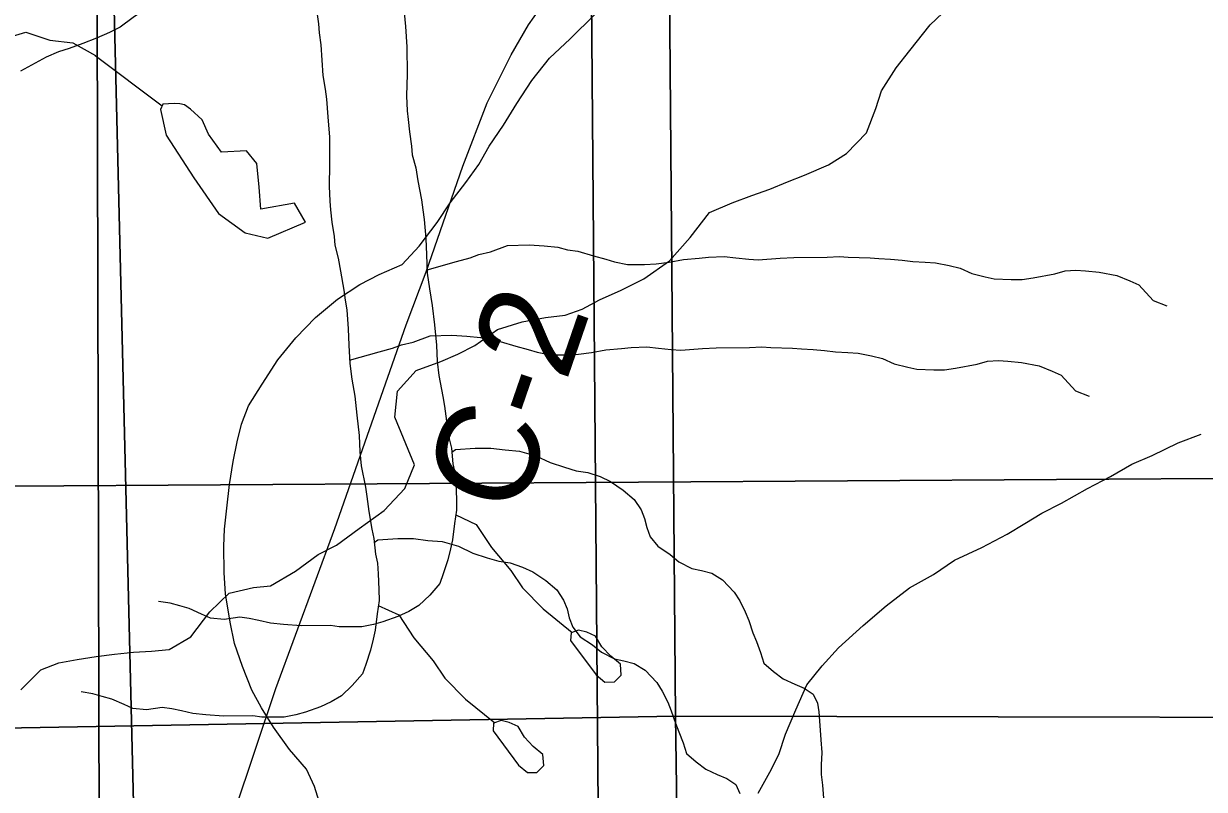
# Model space of a CAD drawing. Extents: x -21.1 to 50.3, y 0 to 22.1.
# Drawn here: x 6.48 to 7.139, y 16.957 to 17.385 of the extents above; entities that cross this region are included whole.
import ezdxf

# ---------------------------------------------------------------- set-up
doc = ezdxf.new("R2010")
doc.units = 0
for name, color, linetype in [('GM_X_County_Road', 7, 'Continuous'), ('GM_X_County_Road_Text', 7, 'Continuous'), ('GM_X_Minor_Lake', 7, 'Continuous'), ('GM_X_Minor_River', 7, 'Continuous'), ('GM_X_Section', 7, 'Continuous'), ('GM_X_State_Route', 7, 'Continuous'), ('SH_Cut_Line', 7, 'Continuous')]:
    doc.layers.add(name, color=color, linetype=linetype)

msp = doc.modelspace()

# ---------------------------------------------------------------- linework, layer by layer
at = {"layer": 'GM_X_County_Road'}
msp.add_lwpolyline([(6.59765, 16.94407), (6.62083, 17.01292), (6.65371, 17.10253), (6.67303, 17.15782), (6.69358, 17.21639), (6.70468, 17.24599), (6.72523, 17.30497), (6.7388, 17.34053), (6.75215, 17.36725), (6.76186, 17.38402), (6.77456, 17.40219), (6.79449, 17.43096), (6.80312, 17.44411), (6.81093, 17.45829), (6.8208, 17.48131), (6.82573, 17.49549), (6.83498, 17.52632), (6.84135, 17.55057), (6.86396, 17.63977), (6.88205, 17.70903), (6.90953, 17.8137)], dxfattribs=at)
at = {"layer": 'GM_X_Minor_Lake'}
for points in [[(6.57306, 17.33692), (6.56976, 17.33932), (6.56714, 17.33985), (6.56399, 17.34002), (6.5577, 17.33967), (6.55636, 17.33677)], [(6.55636, 17.33677), (6.55952, 17.32236), (6.57492, 17.29857), (6.58876, 17.27857), (6.60366, 17.26769), (6.61621, 17.26477), (6.63738, 17.27371), (6.63121, 17.28428), (6.61227, 17.28107), (6.6114, 17.29322), (6.61014, 17.3065), (6.60438, 17.31366), (6.59035, 17.31277), (6.58305, 17.32296), (6.57956, 17.33091), (6.57306, 17.33692)], [(6.79961, 17.0207), (6.80459, 17.01658), (6.8099, 17.01663), (6.81365, 17.02047), (6.8132, 17.02653), (6.80784, 17.03103), (6.80285, 17.03629), (6.79937, 17.04232), (6.79442, 17.04455), (6.78985, 17.04564), (6.7857, 17.04408), (6.78537, 17.0399)], [(6.78537, 17.0399), (6.79961, 17.0207)], [(6.75633, 16.97018), (6.7613, 16.96606), (6.76661, 16.96611), (6.77036, 16.96995), (6.76991, 16.97602), (6.76455, 16.98051), (6.75956, 16.98577), (6.75608, 16.99181), (6.75113, 16.99403), (6.74656, 16.99512), (6.74241, 16.99356), (6.74208, 16.98938)], [(6.74208, 16.98938), (6.75633, 16.97018)]]:
    msp.add_lwpolyline(points, dxfattribs=at)
at = {"layer": 'GM_X_Minor_River'}
for points in [[(6.64177, 17.46277), (6.63278, 17.45746), (6.62557, 17.45362), (6.62027, 17.44789), (6.61573, 17.44293), (6.60815, 17.43795), (6.60169, 17.43525), (6.59599, 17.43256), (6.5884, 17.4291), (6.58233, 17.42527), (6.57248, 17.41686), (6.56718, 17.41227), (6.56302, 17.40731), (6.55772, 17.40158), (6.54939, 17.39394), (6.54105, 17.3882), (6.53385, 17.38284), (6.52777, 17.37977), (6.52056, 17.37669), (6.51296, 17.37361), (6.50537, 17.3709), (6.49929, 17.36897), (6.49245, 17.3659), (6.47803, 17.35822)], [(6.47831, 17.01218), (6.48949, 17.0234), (6.49943, 17.02743), (6.50972, 17.02917), (6.52038, 17.03091), (6.53066, 17.03227), (6.54131, 17.03325), (6.55119, 17.03386), (6.56108, 17.03485), (6.57334, 17.04188), (6.58381, 17.05578), (6.59461, 17.06625), (6.60834, 17.06946), (6.61785, 17.07046), (6.63165, 17.0786), (6.64433, 17.08791), (6.65466, 17.09307), (6.66734, 17.10237), (6.68117, 17.11242), (6.69276, 17.12478), (6.69828, 17.13799), (6.6873, 17.16475), (6.68866, 17.17917), (6.6991, 17.19078), (6.71285, 17.19589), (6.72241, 17.19992), (6.73198, 17.20472), (6.74465, 17.21364), (6.75839, 17.21799), (6.77135, 17.22045), (6.78238, 17.22181), (6.79193, 17.22508), (6.8015, 17.23025), (6.81374, 17.23576), (6.82638, 17.24203), (6.84059, 17.25207), (6.85218, 17.26519), (6.86303, 17.27908), (6.87566, 17.28459), (6.88673, 17.2886), (6.89666, 17.29225), (6.9066, 17.29628), (6.91615, 17.29993), (6.92954, 17.3058), (6.93951, 17.31211), (6.95071, 17.32372), (6.95586, 17.33731), (6.95905, 17.34714), (6.96722, 17.35993), (6.97497, 17.36969), (6.98621, 17.38396), (7.00009, 17.39704)], [(6.64381, 17.3899), (6.6446, 17.38458), (6.64501, 17.37965), (6.64581, 17.37281), (6.64705, 17.35572), (6.64823, 17.34814), (6.64903, 17.34244), (6.64985, 17.33257), (6.65067, 17.32118), (6.65075, 17.30598), (6.65044, 17.29382), (6.65087, 17.28547), (6.65128, 17.28053), (6.65208, 17.2737), (6.65326, 17.26573), (6.65367, 17.26079), (6.65562, 17.25358), (6.6568, 17.24637), (6.65876, 17.23575), (6.65955, 17.23005), (6.66035, 17.22474), (6.66117, 17.21411), (6.6616, 17.20499), (6.66203, 17.19474), (6.66323, 17.18601), (6.6648, 17.17652), (6.666, 17.16589), (6.66721, 17.1545), (6.66764, 17.14539), (6.66845, 17.13741), (6.6708, 17.12565), (6.67159, 17.12033), (6.67277, 17.11198), (6.67435, 17.10211), (6.67552, 17.0968), (6.67634, 17.08807), (6.6775, 17.08314), (6.67792, 17.07706), (6.67835, 17.06833), (6.67838, 17.06225), (6.67728, 17.05465), (6.67619, 17.04552), (6.67508, 17.04058), (6.67359, 17.03449), (6.67097, 17.0265), (6.6691, 17.02117), (6.66342, 17.01468), (6.65737, 17.00895), (6.65168, 17.0055), (6.6456, 17.00281), (6.63724, 16.99972), (6.63192, 16.99818), (6.62546, 16.997), (6.6129, 16.99693), (6.60795, 16.99767), (6.59158, 16.99758), (6.58168, 16.99828), (6.57444, 16.999), (6.56796, 17.00049), (6.56263, 17.0016), (6.55729, 17.00233), (6.54855, 17.00114), (6.54093, 17.00186), (6.53597, 17.00411), (6.5291, 17.00711), (6.52376, 17.0086), (6.51843, 17.01009), (6.51195, 17.0112)], [(6.69232, 17.39296), (6.69313, 17.38308), (6.69396, 17.37169), (6.69404, 17.3565), (6.69373, 17.34434), (6.69416, 17.33598), (6.69457, 17.33105), (6.69537, 17.32421), (6.69655, 17.31624), (6.69696, 17.31131), (6.6989, 17.3041), (6.70009, 17.29689), (6.70205, 17.28626), (6.70284, 17.28057), (6.70363, 17.27526), (6.70445, 17.26462), (6.70489, 17.25551), (6.70532, 17.24525), (6.70651, 17.23652), (6.70809, 17.22704), (6.70929, 17.21641), (6.7105, 17.20502), (6.71093, 17.1959), (6.71173, 17.18793), (6.71408, 17.17616), (6.71487, 17.17085), (6.71606, 17.1625), (6.71764, 17.15263), (6.71881, 17.14732), (6.71962, 17.13859), (6.72079, 17.13366), (6.72121, 17.12758), (6.72164, 17.11884), (6.72167, 17.11277), (6.72057, 17.10516), (6.71948, 17.09604), (6.71837, 17.09109), (6.71688, 17.08501), (6.71426, 17.07702), (6.71239, 17.07169), (6.70671, 17.0652), (6.70065, 17.05947), (6.69497, 17.05602), (6.68889, 17.05333), (6.68053, 17.05024), (6.67521, 17.04869), (6.66875, 17.04752), (6.65619, 17.04745), (6.65123, 17.04818), (6.63487, 17.04809), (6.62497, 17.0488), (6.61773, 17.04952), (6.61125, 17.051), (6.60592, 17.05211), (6.60058, 17.05284), (6.59184, 17.05166), (6.58422, 17.05238), (6.57926, 17.05463), (6.57239, 17.05763), (6.56705, 17.05912), (6.56172, 17.06061), (6.55524, 17.06171)], [(6.64681, 16.94384), (6.64235, 16.95829), (6.63786, 16.9678), (6.62844, 16.97886), (6.61942, 16.99144), (6.61266, 17.0021), (6.60741, 17.012), (6.60219, 17.02531), (6.59772, 17.03824), (6.59514, 17.05002), (6.59259, 17.06597), (6.5919, 17.07773), (6.59162, 17.09253), (6.59207, 17.10201), (6.59328, 17.11377), (6.59489, 17.12704), (6.59687, 17.13993), (6.59922, 17.15091), (6.60156, 17.16076), (6.60542, 17.17098), (6.61309, 17.18308), (6.62191, 17.19668), (6.63186, 17.20914), (6.64294, 17.22045), (6.65515, 17.23062), (6.66772, 17.23889), (6.67839, 17.24452), (6.69133, 17.25013), (6.70088, 17.26031), (6.71083, 17.27353), (6.71811, 17.28449), (6.72692, 17.29582), (6.73419, 17.30602), (6.73995, 17.31623), (6.748, 17.32794), (6.75529, 17.34004), (6.76372, 17.35288), (6.77367, 17.36534), (6.78513, 17.37627), (6.79888, 17.38985)], [(6.46857, 17.37618), (6.48112, 17.38), (6.49444, 17.37545), (6.50738, 17.37395), (6.51998, 17.36694)], [(6.51988, 17.36695), (6.55726, 17.33873)], [(6.70525, 17.24708), (6.72165, 17.2518), (6.72926, 17.25374), (6.73419, 17.25567), (6.74065, 17.25722), (6.75015, 17.26069), (6.76233, 17.26114), (6.77071, 17.26043), (6.77833, 17.25971), (6.78366, 17.25822), (6.78938, 17.25749), (6.79815, 17.25488), (6.80501, 17.25302), (6.80996, 17.25152), (6.81721, 17.25004), (6.82672, 17.2501), (6.83319, 17.25051), (6.84042, 17.25131), (6.8484, 17.25287), (6.85715, 17.25368), (6.86248, 17.25409), (6.87123, 17.25452), (6.8777, 17.25379), (6.88494, 17.25307), (6.89027, 17.25272), (6.90245, 17.25355), (6.91006, 17.25397), (6.92871, 17.25407), (6.93556, 17.25449), (6.94051, 17.25414), (6.95269, 17.25382), (6.95764, 17.25347), (6.96411, 17.25312), (6.97059, 17.2524), (6.97668, 17.25167), (6.98354, 17.25133), (6.98925, 17.25098), (6.99687, 17.2495), (7.00297, 17.24802), (7.00946, 17.24502), (7.01708, 17.24316), (7.02203, 17.24205), (7.03155, 17.24172), (7.03764, 17.24175), (7.04373, 17.24254), (7.0559, 17.24489), (7.0616, 17.24644), (7.06768, 17.24685), (7.07301, 17.2465), (7.08063, 17.24578), (7.09054, 17.24394), (7.09779, 17.24094), (7.10275, 17.23869), (7.11079, 17.22999), (7.11842, 17.22699)], [(6.66196, 17.19656), (6.67837, 17.20129), (6.68597, 17.20323), (6.6909, 17.20515), (6.69737, 17.20671), (6.70686, 17.21018), (6.71904, 17.21062), (6.72742, 17.20991), (6.73504, 17.20919), (6.74037, 17.2077), (6.74609, 17.20697), (6.75486, 17.20436), (6.76172, 17.2025), (6.76667, 17.20101), (6.77392, 17.19953), (6.78343, 17.19958), (6.7899, 17.19999), (6.79713, 17.20079), (6.80511, 17.20236), (6.81386, 17.20316), (6.81919, 17.20357), (6.82794, 17.204), (6.83442, 17.20328), (6.84165, 17.20256), (6.84698, 17.20221), (6.85916, 17.20303), (6.86677, 17.20345), (6.88542, 17.20356), (6.89227, 17.20397), (6.89722, 17.20362), (6.9094, 17.20331), (6.91435, 17.20295), (6.92083, 17.20261), (6.9273, 17.20188), (6.93339, 17.20116), (6.94025, 17.20082), (6.94596, 17.20047), (6.95358, 17.19899), (6.95968, 17.1975), (6.96617, 17.1945), (6.97379, 17.19264), (6.97874, 17.19153), (6.98826, 17.1912), (6.99435, 17.19123), (7.00044, 17.19203), (7.01261, 17.19437), (7.01831, 17.19592), (7.02439, 17.19634), (7.02973, 17.19599), (7.03734, 17.19527), (7.04725, 17.19342), (7.0545, 17.19042), (7.05946, 17.18817), (7.0675, 17.17948), (7.07513, 17.17648)], [(6.89012, 16.95449), (6.89665, 16.96621), (6.90164, 16.97604), (6.90551, 16.9874), (6.91129, 17.00102), (6.91746, 17.01502), (6.92588, 17.0256), (6.93505, 17.03578), (6.94879, 17.04822), (6.96177, 17.05914), (6.97474, 17.06931), (6.98807, 17.07681), (6.99988, 17.08471), (7.01511, 17.09182), (7.0292, 17.09932), (7.0391, 17.10533), (7.04863, 17.11097), (7.05967, 17.11659), (7.07414, 17.12485), (7.08709, 17.1316), (7.0989, 17.13835), (7.11031, 17.14322), (7.12478, 17.15033), (7.13771, 17.15519)], [(6.71901, 17.14522), (6.7211, 17.14657), (6.73214, 17.14739), (6.74089, 17.14744), (6.74889, 17.14634), (6.75689, 17.14563), (6.76604, 17.14302), (6.77405, 17.13926), (6.78206, 17.13665), (6.78854, 17.13478), (6.79502, 17.13368), (6.80188, 17.13144), (6.80761, 17.12881), (6.81486, 17.12391), (6.82099, 17.11863), (6.82482, 17.11295), (6.82676, 17.10802), (6.82792, 17.10309), (6.82986, 17.09778), (6.83407, 17.09248), (6.84095, 17.08796), (6.84592, 17.08381), (6.85318, 17.08005), (6.85851, 17.07894), (6.86423, 17.07745), (6.87034, 17.07369), (6.87685, 17.06689), (6.87992, 17.06196), (6.883, 17.0559), (6.88493, 17.05098), (6.88725, 17.04415), (6.88918, 17.03922), (6.8915, 17.03316), (6.89344, 17.02709), (6.89879, 17.02256), (6.90415, 17.01841), (6.91063, 17.01541), (6.91597, 17.01316), (6.92094, 17.00977), (6.92325, 17.00484), (6.92404, 16.99991), (6.92445, 16.99497), (6.92527, 16.98434), (6.92569, 16.97712), (6.92535, 16.97028), (6.92538, 16.96496), (6.92617, 16.95889), (6.927, 16.94674)], [(6.72127, 17.11001), (6.73269, 17.1046), (6.74118, 17.09179), (6.75194, 17.079), (6.75849, 17.06921), (6.77, 17.05757), (6.78635, 17.04432)], [(6.67572, 17.09471), (6.67781, 17.09606), (6.68885, 17.09687), (6.6976, 17.09693), (6.7056, 17.09583), (6.7136, 17.09511), (6.72275, 17.0925), (6.73076, 17.08875), (6.73877, 17.08613), (6.74525, 17.08427), (6.75173, 17.08316), (6.75859, 17.08092), (6.76432, 17.07829), (6.77158, 17.07339), (6.7777, 17.06811), (6.78153, 17.06243), (6.78347, 17.0575), (6.78463, 17.05257), (6.78657, 17.04726), (6.79078, 17.04197), (6.79766, 17.03745), (6.80263, 17.0333), (6.80989, 17.02954), (6.81522, 17.02843), (6.82094, 17.02694), (6.82705, 17.02317), (6.83356, 17.01637), (6.83663, 17.01145), (6.83971, 17.00539), (6.84164, 17.00046), (6.84396, 16.99363), (6.84589, 16.98871), (6.84821, 16.98264), (6.85015, 16.97657), (6.8555, 16.97204), (6.86086, 16.9679), (6.86734, 16.96489), (6.87268, 16.96264), (6.87765, 16.95925), (6.87996, 16.95432)], [(6.67799, 17.05949), (6.6894, 17.05409), (6.69789, 17.04128), (6.70865, 17.02849), (6.7152, 17.01869), (6.72671, 17.00705), (6.74306, 16.9938)]]:
    msp.add_lwpolyline(points, dxfattribs=at)
at = {"layer": 'GM_X_Section'}
for points in [[(6.46827, 18.13471), (7.46215, 18.13462), (7.47526, 17.13233), (7.40705, 17.13199), (6.47301, 17.12604)], [(5.81893, 17.99203), (6.83569, 18.01448), (6.84408, 16.99761), (5.83147, 16.97938)], [(6.83569, 18.01448), (7.84977, 17.99671), (7.85852, 16.9825), (7.38497, 16.99642), (6.84408, 16.99761)], [(5.48815, 17.97251), (6.51666, 17.95921), (6.54146, 16.94121), (5.52017, 16.94387)], [(5.77564, 17.94152), (6.7924, 17.96396), (6.8008, 16.94709), (5.78818, 16.92886)], [(7.54061, 17.96333), (7.56617, 16.93816), (6.54146, 16.94121), (6.51666, 17.95921)], [(6.7924, 17.96396), (7.80649, 17.9462), (7.81523, 16.93198), (7.34169, 16.9459), (6.8008, 16.94709)], [(6.47301, 17.12604), (7.40705, 17.13199), (7.42125, 16.12212), (6.41187, 16.12459), (6.41542, 17.12601)], [(5.83147, 16.97938), (6.84408, 16.99761), (6.85861, 15.97246), (5.84702, 15.96751)], [(6.84408, 16.99761), (7.38497, 16.99642), (7.85852, 16.9825), (7.86729, 15.96487), (7.36725, 15.97553), (6.85861, 15.97246)]]:
    msp.add_lwpolyline(points, close=True, dxfattribs=at)
at = {"layer": 'GM_X_State_Route'}
for points in [[(8.9, 14.1), (8.9, 17.84218), (8.25757, 17.83124), (7.86638, 17.82395), (7.58368, 17.81946), (6.90933, 17.81425), (6.69997, 17.81193), (6.66406, 17.81203), (6.52196, 17.81036), (6.52053, 17.72081), (6.52013, 17.69645), (6.52222, 16.85672), (6.52315, 16.46813), (6.52123, 16.24517), (6.51982, 16.08256), (6.51595, 15.49226), (6.51465, 15.30312), (6.514, 15.09364), (6.51464, 15.03489), (6.5142, 14.9441), (6.51283, 14.60317)], [(6.51283, 14.60317), (6.5142, 14.9441), (6.51464, 15.03489), (6.514, 15.09364), (6.51465, 15.30312), (6.51595, 15.49226), (6.51982, 16.08256), (6.52123, 16.24517), (6.52315, 16.46813), (6.52222, 16.85672), (6.52013, 17.69645), (6.52053, 17.72081), (6.52196, 17.81036), (5.33072, 17.79178), (3.94025, 17.77171), (3.44154, 17.76826), (3.3026, 17.76263), (3.03298, 17.75833), (2.73209, 17.75291), (2.42851, 17.74626), (2.1, 17.74017), (2.1, 14.1)]]:
    msp.add_lwpolyline(points, dxfattribs=at)
at = {"layer": 'SH_Cut_Line'}
for points in [[(6.52955, 20.9), (2.1, 20.9), (2.1, 14.1), (6.50995, 14.1), (6.5113, 14.24348), (6.51114, 14.29418), (6.513, 14.41466), (6.51283, 14.60317), (6.5142, 14.9441), (6.51464, 15.03489), (6.514, 15.09364), (6.51465, 15.30312), (6.51595, 15.49226), (6.51982, 16.08256), (6.52123, 16.24517), (6.52315, 16.46813), (6.52222, 16.85672), (6.52013, 17.69645), (6.52053, 17.72081), (6.52196, 17.81036), (6.52225, 18.35692), (6.52255, 18.97782), (6.52273, 19.34666), (6.52977, 20.39859)], [(6.50995, 14.1), (8.9, 14.1), (8.9, 20.9), (6.52955, 20.9), (6.52977, 20.39859), (6.52273, 19.34666), (6.52255, 18.97782), (6.52225, 18.35692), (6.52196, 17.81036), (6.52053, 17.72081), (6.52013, 17.69645), (6.52222, 16.85672), (6.52315, 16.46813), (6.52123, 16.24517), (6.51982, 16.08256), (6.51595, 15.49226), (6.51465, 15.30312), (6.514, 15.09364), (6.51464, 15.03489), (6.5142, 14.9441), (6.51283, 14.60317), (6.513, 14.41466), (6.51114, 14.29418), (6.5113, 14.24348)]]:
    msp.add_lwpolyline(points, close=True, dxfattribs=at)

# ---------------------------------------------------------------- texts
at = {"layer": 'GM_X_County_Road_Text'}
msp.add_text('C-2', height=0.056818, rotation=71.00575, dxfattribs=at).set_placement((6.75671, 17.10796))

doc.saveas('drawing.dxf')
